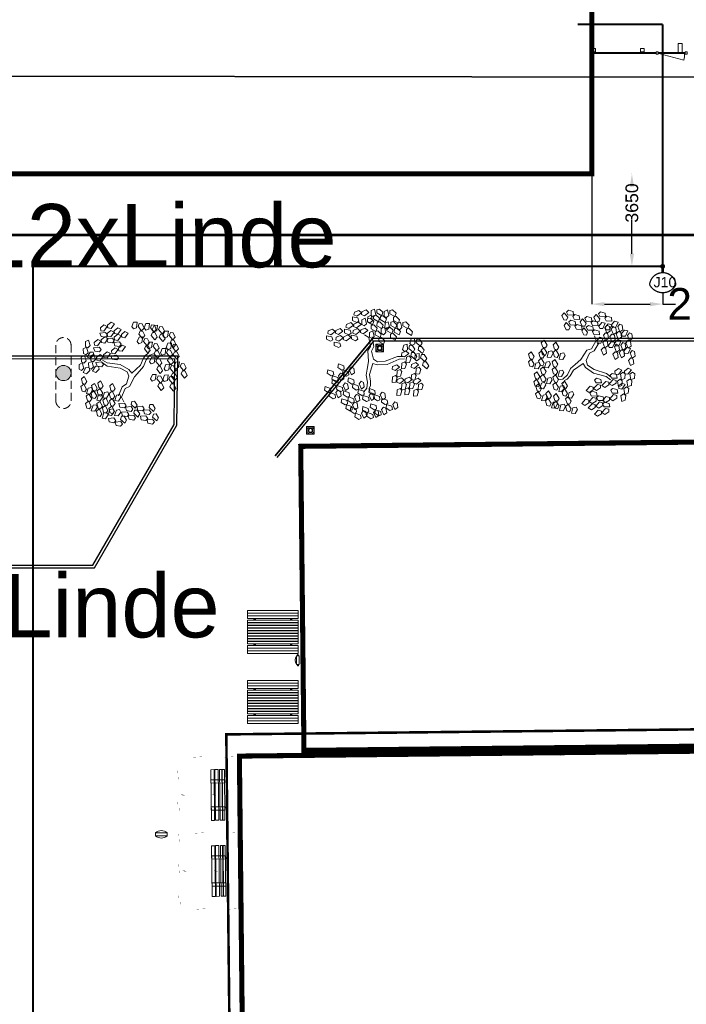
# Model space of a CAD drawing. Header units: millimetres. Extents: x 747415 to 1601423, y -236173 to 551995.
# Tile 328 of 549: x 1139404 to 1165717, y 124037 to 162897. Entities that reach past the tile are written whole.
import ezdxf
from ezdxf.lldxf.tags import DXFTag

# ---------------------------------------------------------------- set-up
doc = ezdxf.new("R2010")
doc.units = ezdxf.units.MM
doc.header["$LTSCALE"] = 100
doc.header["$MEASUREMENT"] = 0
doc.linetypes.add('BORDERX2', pattern=[88.9, 25.4, -12.7, 25.4, -12.7, 0, -12.7])
doc.linetypes.add('HIDDEN2', pattern=[4.7625, 3.175, -1.5875])
doc.layers.get('0').update_dxf_attribs({"linetype": 'CONTINUOUS', "lineweight": 0})
doc.layers.get('DEFPOINTS').update_dxf_attribs({"color": 6, "linetype": 'CONTINUOUS', "lineweight": 0})
for name, color, linetype, lineweight in [('T--9021_OPSTALLEN_SPEC_Rondom_gebouw_Z', 8, 'CONTINUOUS', 0), ('T--A9042_BEPLANTING', 90, 'CONTINUOUS', 0), ('T--L9020_GEBOUWEN', 252, 'CONTINUOUS', 0), ('T--L9042_BOMEN', 84, 'CONTINUOUS', 0), ('T--L9052_Hemelwaterafvoer', 130, 'HEMELWATER_AFVOER', 0), ('T--L9053_Waterleidingen', 170, 'TAP_WATER', 0), ('T--L9065_BEVEILIGING_Brandhydrant', 170, 'CONTINUOUS', 0), ('T--L9071_TERREINMEUBILAIR_Bank', 250, 'CONTINUOUS', 0), ('T--M9065_BEVEILIGING_Afsluiters', 240, 'CONTINUOUS', 0), ('T--T9042_Boomsoort', 7, 'CONTINUOUS', 0)]:
    doc.layers.add(name, color=color, linetype=linetype, lineweight=lineweight)
for name, color, linetype in [('T--L9000_PERCELEN', 4, 'BORDERX2'), ('T--L9022_OVERKAPPING_Bushokje', 7, 'HIDDEN2'), ('T--L9041_VERHARDING_Wegen', 7, 'CONTINUOUS')]:
    doc.layers.add(name, color=color, linetype=linetype)
doc.styles.get("Standard").update_dxf_attribs({"font": 'arial.ttf'})
tags = doc.linetypes.add('HEMELWATER_AFVOER', pattern='A,12.7,-5.08,["HWA",Standard,S=2.54,R=0,X=-2.54,Y=-1.27],-7.62', length=25.4).pattern_tags.tags
tags[6] = DXFTag(74, 10)
tags = doc.linetypes.add('TAP_WATER', pattern='A,12.7,-5.08,["Water",Standard,S=2.54,R=0,X=-3.81,Y=-1.27],-7.62', length=25.4).pattern_tags.tags
tags[6] = DXFTag(74, 10)
doc.dimstyles.get("Standard").update_dxf_attribs({"dimtxt": 0.18, "dimasz": 500, "dimexe": 0.18, "dimexo": 0.0625, "dimgap": 0.09, "dimtad": 0, "dimtoh": 1, "dimdec": 0, "dimzin": 0, "dimdsep": 46, "dimtxsty": 'Standard', "dimcen": 0.09, "dimadec": 0, "dimazin": 0, "dimtfac": 1, "dimtdec": 0, "dimtofl": 0, "dimtmove": 0, "dimatfit": 3, "dimfxl": 1, "dimtolj": 1, "dimtzin": 0, "dimarcsym": 0})
pattern_1 = [(45, (-999340.97948, -43272.00673), (-0.088388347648, 0.088388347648), [])]
pattern_2 = [(45, (-999340.97948, -44277.00673), (-0.088388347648, 0.088388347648), [])]
pattern_3 = [(45, (-1000780.97948, -43272.00673), (-0.088388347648, 0.088388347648), [])]
pattern_4 = [(45, (-1000780.97948, -44277.00673), (-0.088388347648, 0.088388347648), [])]

# ---------------------------------------------------------------- blocks, each defined once
blk = doc.blocks.new('FMEBLOCK8')
at = {"layer": 'T--L9000_PERCELEN', "flags": 128}
blk.add_lwpolyline([(80.41812, -10.793575), (80.19502, -11.000275), (79.98204, -11.217375), (79.7801, -11.445525), (79.59104, -11.68245), (79.41302, -11.92945), (79.24903, -12.18555), (79.097, -12.448475), (78.959, -12.719525), (78.83503, -12.9974), (78.72601, -13.280475), (78.6301, -13.5694), (78.55006, -13.86255), (78.48405, -14.159275), (78.43299, -14.458275), (78.39803, -14.760525), (78.37802, -15.0644), (78.37411, -15.3673), (78.38492, -15.6715), (78.41114, -15.9744), (78.453, -16.27535), (78.50912, -16.57435), (78.58111, -16.86945), (78.66805, -17.160325), (78.76902, -17.4473), (78.88494, -17.728425), (79.01512, -18.003375), (79.15795, -18.2715), (79.31504, -18.5315), (79.48501, -18.783375), (79.66809, -19.026475), (79.86313, -19.2595), (166.62695, -118.250275), (170.81502, -117.9893), (172.64996, -119.8535), (174.41797, -122.567575), (175.33498, -125.5644), (175.33199, -129.0783), (177.77896, -152.066525), (143.32404, -153.153325), (124.91898, -153.708425), (101.19701, -152.5394), (57.80406, -147.921475), (51.18995, -147.2393), (60.34993, -141.66945), (36.61002, -137.8793), (6.12812, -132.982525), (-32.51188, -124.855575), (-75.50601, -115.69935), (-114.67087, -107.24545), (-155.98807, -98.490275), (-201.03702, -88.701275), (-196.19989, -62.437375), (-193.60503, -48.347325), (-183.94089, 5.017675), (-169.50908, 82.338425), (-156.21094, 153.708425), (-153.35296, 153.1556), (-114.78794, 145.603575), (-60.05599, 135.1896), (5.01193, 122.717725), (7.06399, 122.391425), (22.62993, 119.480725), (65.84992, 111.274475), (165.02799, 92.078675), (199.46198, 85.381725), (201.03702, 84.815575), (195.60695, 83.9605), (187.06912, 77.793625), (170.01301, 62.10945), (164.46311, 63.005475), (108.07194, 13.410475), (86.38593, -5.380375)], close=True, dxfattribs=at)
blk = doc.blocks.new('FMEBLOCK10')
at = {"layer": 'T--L9000_PERCELEN', "flags": 128}
blk.add_lwpolyline([(-144.82893, 14.817888), (-145.02397, 15.050913), (-145.20705, 15.294013), (-145.37702, 15.545888), (-145.53411, 15.805888), (-145.67694, 16.074013), (-145.80712, 16.348963), (-145.92304, 16.630088), (-146.02401, 16.917063), (-146.11095, 17.207938), (-146.18294, 17.503038), (-146.23906, 17.802038), (-146.28092, 18.102988), (-146.30714, 18.405888), (-146.31795, 18.710088), (-146.31404, 19.012988), (-146.29403, 19.316863), (-146.25907, 19.619113), (-146.20801, 19.918113), (-146.142, 20.214838), (-146.06196, 20.507988), (-145.96605, 20.796913), (-145.85703, 21.079988), (-145.73306, 21.357863), (-145.59506, 21.628913), (-145.44303, 21.891838), (-145.27904, 22.147938), (-145.10102, 22.394938), (-144.91196, 22.631863), (-144.71002, 22.860013), (-144.49704, 23.077113), (-144.27394, 23.283813), (-138.30613, 28.697013), (-116.62012, 47.487863), (-60.22895, 97.082863), (-54.67905, 96.186838), (-37.62294, 111.871013), (-29.08511, 118.037888), (-23.65504, 118.892963), (-18.79813, 119.658013), (-9.22392, 115.908813), (-1.20911, 112.288963), (0.65504, 110.160863), (101.86102, -5.339912), (110.37999, -16.182887), (130.01394, -40.804887), (146.31795, -61.715062), (145.31699, -62.344912), (128.53504, -71.838162), (109.77095, -81.221887), (96.853, -87.145012), (86.75508, -91.497087), (65.77494, -99.458937), (35.85286, -109.074062), (-3.25703, -117.914062), (-11.3781, -119.658012), (-17.09406, -117.515937), (-48.71308, -83.590162), (-53.87704, -83.911912), (-58.06511, -84.172887)], close=True, dxfattribs=at)
blk = doc.blocks.new('*D99')
at = {"layer": 'DEFPOINTS', "color": 0, "transparency": 16777216}
for p in [(1163570, 156813), (1163570, 156813), (1163596, 153163)]:
    blk.add_point(p, dxfattribs=at)
at = {"layer": 'T--M9065_BEVEILIGING_Afsluiters', "color": 0, "lineweight": -2, "transparency": 16777216}
for p, q in [((1163571, 156813), (1163571, 156813)), ((1163570, 156313), (1163570, 156313)), ((1163570, 153663), (1163570, 155013)), ((1163596, 153163), (1163570, 153163))]:
    blk.add_line(p, q, dxfattribs=at)
at = {"layer": 'T--M9065_BEVEILIGING_Afsluiters', "color": 0, "transparency": 16777216}
for points in [[(1163487, 156313), (1163654, 156313), (1163570, 156813)], [(1163487, 153663), (1163654, 153663), (1163570, 153163)]]:
    blk.add_solid(points, dxfattribs=at)
at = {"layer": 'T--M9065_BEVEILIGING_Afsluiters', "color": 0, "lineweight": 0, "transparency": 16777216, "insert": (1163570, 155663), "char_height": 500, "attachment_point": 5, "rotation": 90}
blk.add_mtext('\\A1;3650', dxfattribs=at)
blk = doc.blocks.new('*D100')
at = {"layer": 'DEFPOINTS', "color": 0, "transparency": 16777216}
for p in [(1161987, 156813), (1164787, 152121), (1164787, 151672)]:
    blk.add_point(p, dxfattribs=at)
at = {"layer": 'T--M9065_BEVEILIGING_Afsluiters', "color": 0, "lineweight": -2, "transparency": 16777216}
for p, q in [((1161987, 156813), (1161987, 151672)), ((1164787, 152121), (1164787, 151672)), ((1162487, 151672), (1164287, 151672)), ((1164787, 151672), (1165287, 151672))]:
    blk.add_line(p, q, dxfattribs=at)
at = {"layer": 'T--M9065_BEVEILIGING_Afsluiters', "color": 0, "transparency": 16777216}
for points in [[(1162487, 151755), (1162487, 151588), (1161987, 151672)], [(1164287, 151755), (1164287, 151588), (1164787, 151672)]]:
    blk.add_solid(points, dxfattribs=at)
at = {"layer": 'T--M9065_BEVEILIGING_Afsluiters', "color": 0, "lineweight": 0, "transparency": 16777216, "insert": (1166912, 151672), "char_height": 1250, "attachment_point": 5}
blk.add_mtext('\\A1;2800', dxfattribs=at)
blk = doc.blocks.new('L', base_point=(1.368, 0.591))
for p, q in [((1.281, 0.65), (1.312, 0.675)), ((1.294, 0.6), (1.281, 0.65)), ((1.312, 0.675), (1.342, 0.621)), ((1.275, 0.567), (1.306, 0.592)), ((1.288, 0.517), (1.275, 0.567)), ((1.322, 0.591), (1.294, 0.6)), ((1.306, 0.592), (1.336, 0.538)), ((1.342, 0.621), (1.322, 0.591)), ((1.337, 0.489), (1.356, 0.548)), ((1.356, 0.548), (1.391, 0.554)), ((1.391, 0.554), (1.404, 0.527)), ((1.317, 0.508), (1.288, 0.517)), ((1.336, 0.538), (1.317, 0.508)), ((1.376, 0.484), (1.337, 0.489)), ((1.404, 0.527), (1.376, 0.484))]:
    blk.add_line(p, q)
blk = doc.blocks.new('boom40')
for p, q in [((1284, 1530), (1366, 1774)), ((-1946, 554), (-2339, 820)), ((-1946, 798), (-2318, 1020)), ((-911, 665), (-1946, 798)), ((683, 621), (890, 1109)), ((890, 1109), (1076, 1397)), ((932, 510), (1118, 1042)), ((1076, 1397), (1284, 1530)), ((1118, 1042), (1428, 1419)), ((1428, 1419), (1780, 1530)), ((-932, 377), (-1946, 554)), ((-372, 89), (-932, 377)), ((-228, 288), (-911, 665)), ((-228, -244), (-372, 89)), ((0, 0), (-228, 288)), ((0, 0), (683, 621)), ((207, -289), (600, 155)), ((600, 155), (932, 510)), ((-228, -244), (-414, -865)), ((207, -289), (-186, -1065)), ((-766, -1087), (-1056, -1797)), ((-538, -1220), (-807, -1907)), ((-414, -865), (-766, -1087)), ((-186, -1065), (-538, -1220)), ((-807, -1907), (-642, -2262))]:
    blk.add_line(p, q)
for p, xscale, yscale, zscale, rotation in [((-1759, 3260), 7200.000000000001, 7200.000000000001, 7200.000000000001, 295.0165150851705), ((331, 3260), 7199.999999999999, 7199.999999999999, 7199.999999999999, 190.1248425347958), ((1304, 3149), 7199.999999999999, 7199.999999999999, 7199.999999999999, 190.1248425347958), ((1945, 3016), 7199.999999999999, 7199.999999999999, 7199.999999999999, 190.1248425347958), ((-1221, 2816), 7200.000000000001, 7200.000000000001, 7200.000000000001, 295.0165150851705), ((-662, 2528), 7200.000000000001, 7200.000000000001, 7200.000000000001, 295.0165150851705), ((2794, 2550), 7199.999999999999, 7199.999999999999, 7199.999999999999, 190.1248425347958), ((-3146, 1930), 7199.999999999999, 7199.999999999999, 7199.999999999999, 347.8021081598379), ((-2256, 2107), 7200.000000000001, 7200.000000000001, 7200.000000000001, 295.0165150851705), ((766, 2084), 7199.999999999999, 7199.999999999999, 7199.999999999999, 190.1248425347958), ((1532, 1685), 7199.999999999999, 7199.999999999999, 7199.999999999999, 190.1248425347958), ((3043, 1619), 7199.999999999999, 7199.999999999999, 7199.999999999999, 190.1248425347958), ((-2070, 931), 7200.000000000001, 7200.000000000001, 7200.000000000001, 295.0165150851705), ((-890, 1463), 7200.000000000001, 7200.000000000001, 7200.000000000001, 295.0165150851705), ((2587, 1175), 7199.999999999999, 7199.999999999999, 7199.999999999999, 190.1248425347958), ((-3477, 710), 7199.999999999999, 7199.999999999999, 7199.999999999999, 347.8021081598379), ((-2732, 820), 7199.999999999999, 7199.999999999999, 7199.999999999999, 347.8021081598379), ((1739, 488), 7199.999999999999, 7199.999999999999, 7199.999999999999, 190.1248425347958), ((2877, -67), 7199.999999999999, 7199.999999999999, 7199.999999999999, 190.1248425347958), ((3663, 110), 7199.999999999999, 7199.999999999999, 7199.999999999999, 190.1248425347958), ((1821, -865), 7199.999999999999, 7199.999999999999, 7199.999999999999, 190.1248425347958), ((2773, -910), 7199.999999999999, 7199.999999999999, 7199.999999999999, 190.1248425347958), ((-310, -2284), 7200.000000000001, 7200.000000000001, 7200.000000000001, 66.16076666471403), ((1118, -2528), 7200.000000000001, 7200.000000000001, 7200.000000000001, 66.16076666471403), ((-1138, -3460), 7200.000000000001, 7200.000000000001, 7200.000000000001, 66.16076666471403), ((-103, -2971), 7200.000000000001, 7200.000000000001, 7200.000000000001, 66.16076666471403), ((1387, -3282), 7200.000000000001, 7200.000000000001, 7200.000000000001, 66.16076666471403)]:
    blk.add_blockref('L', p, dxfattribs=dict(xscale=xscale, yscale=yscale, zscale=zscale, rotation=rotation))
at = {"xscale": 7200, "yscale": 7200, "zscale": 7200}
for p in [(-3353, -887), (-2070, -1220), (-2546, -1419), (-1118, -1441), (-2980, -2240), (-2132, -2839), (-1656, -2572), (-1138, -2617)]:
    blk.add_blockref('L', p, dxfattribs=at)
blk = doc.blocks.new('Picknicktafel 200x169')
at = {"layer": 'T--L9071_TERREINMEUBILAIR_Bank', "linetype": 'Continuous'}
h = blk.add_hatch(dxfattribs=at)
h.set_pattern_fill('ANSI31', color=256)
h.set_pattern_definition(pattern_3)
h.paths.add_polyline_path([(-1750, 1585), (-1690, 1585), (-1690, 1590), (-1750, 1590)])
h = blk.add_hatch(dxfattribs=at)
h.set_pattern_fill('ANSI31', color=256)
h.set_pattern_definition(pattern_1)
h.paths.add_polyline_path([(-310, 1585), (-250, 1585), (-250, 1590), (-310, 1590)])
h = blk.add_hatch(dxfattribs=at)
h.set_pattern_fill('ANSI31', color=256)
h.set_pattern_definition([(45, (-1000780.97948, -43377.00673), (-0.088388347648, 0.088388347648), [])])
h.paths.add_polyline_path([(-1750, 1480), (-1690, 1480), (-1690, 1485), (-1750, 1485)])
h = blk.add_hatch(dxfattribs=at)
h.set_pattern_fill('ANSI31', color=256)
h.set_pattern_definition(pattern_3)
h.paths.add_polyline_path([(-1690, 1380), (-1750, 1380), (-1750, 1315), (-1690, 1315)])
h = blk.add_hatch(dxfattribs=at)
h.set_pattern_fill('ANSI31', color=256)
h.set_pattern_definition([(45, (-1000780.97948, -43647.00673), (-0.088388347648, 0.088388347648), [])])
h.paths.add_polyline_path([(-1750, 1210), (-1690, 1210), (-1690, 1215), (-1750, 1215)])
h = blk.add_hatch(dxfattribs=at)
h.set_pattern_fill('ANSI31', color=256)
h.set_pattern_definition([(45, (-999340.97948, -43377.00673), (-0.088388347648, 0.088388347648), [])])
h.paths.add_polyline_path([(-310, 1480), (-250, 1480), (-250, 1485), (-310, 1485)])
h = blk.add_hatch(dxfattribs=at)
h.set_pattern_fill('ANSI31', color=256)
h.set_pattern_definition(pattern_1)
h.paths.add_polyline_path([(-250, 1380), (-310, 1380), (-310, 1315), (-250, 1315)])
h = blk.add_hatch(dxfattribs=at)
h.set_pattern_fill('ANSI31', color=256)
h.set_pattern_definition([(45, (-999340.97948, -43647.00673), (-0.088388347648, 0.088388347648), [])])
h.paths.add_polyline_path([(-310, 1210), (-250, 1210), (-250, 1215), (-310, 1215)])
h = blk.add_hatch(dxfattribs=at)
h.set_pattern_fill('ANSI31', color=256)
h.set_pattern_definition([(45, (-1000780.97948, -43752.00673), (-0.088388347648, 0.088388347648), [])])
h.paths.add_polyline_path([(-1750, 1105), (-1690, 1105), (-1690, 1110), (-1750, 1110)])
h = blk.add_hatch(dxfattribs=at)
h.set_pattern_fill('ANSI31', color=256)
h.set_pattern_definition([(45, (-1000780.97948, -43857.00673), (-0.088388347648, 0.088388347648), [])])
h.paths.add_polyline_path([(-1750, 1000), (-1690, 1000), (-1690, 1005), (-1750, 1005)])
h = blk.add_hatch(dxfattribs=at)
h.set_pattern_fill('ANSI31', color=256)
h.set_pattern_definition([(45, (-1000780.97948, -43962.00673), (-0.088388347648, 0.088388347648), [])])
h.paths.add_polyline_path([(-1750, 895), (-1690, 895), (-1690, 900), (-1750, 900)])
h = blk.add_hatch(dxfattribs=at)
h.set_pattern_fill('ANSI31', color=256)
h.set_pattern_definition([(45, (-1000780.97948, -44067.00673), (-0.088388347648, 0.088388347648), [])])
h.paths.add_polyline_path([(-1750, 790), (-1690, 790), (-1690, 795), (-1750, 795)])
h = blk.add_hatch(dxfattribs=at)
h.set_pattern_fill('ANSI31', color=256)
h.set_pattern_definition([(45, (-999340.97948, -43752.00673), (-0.088388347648, 0.088388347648), [])])
h.paths.add_polyline_path([(-310, 1105), (-250, 1105), (-250, 1110), (-310, 1110)])
h = blk.add_hatch(dxfattribs=at)
h.set_pattern_fill('ANSI31', color=256)
h.set_pattern_definition([(45, (-999340.97948, -43857.00673), (-0.088388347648, 0.088388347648), [])])
h.paths.add_polyline_path([(-310, 1000), (-250, 1000), (-250, 1005), (-310, 1005)])
h = blk.add_hatch(dxfattribs=at)
h.set_pattern_fill('ANSI31', color=256)
h.set_pattern_definition([(45, (-999340.97948, -43962.00673), (-0.088388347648, 0.088388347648), [])])
h.paths.add_polyline_path([(-310, 895), (-250, 895), (-250, 900), (-310, 900)])
h = blk.add_hatch(dxfattribs=at)
h.set_pattern_fill('ANSI31', color=256)
h.set_pattern_definition([(45, (-999340.97948, -44067.00673), (-0.088388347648, 0.088388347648), [])])
h.paths.add_polyline_path([(-310, 790), (-250, 790), (-250, 795), (-310, 795)])
h = blk.add_hatch(dxfattribs=at)
h.set_pattern_fill('ANSI31', color=256)
h.set_pattern_definition([(45, (-1000780.97948, -44172.00673), (-0.088388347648, 0.088388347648), [])])
h.paths.add_polyline_path([(-1750, 685), (-1690, 685), (-1690, 690), (-1750, 690)])
h = blk.add_hatch(dxfattribs=at)
h.set_pattern_fill('ANSI31', color=256)
h.set_pattern_definition(pattern_4)
h.paths.add_polyline_path([(-1750, 580), (-1690, 580), (-1690, 585), (-1750, 585)])
h = blk.add_hatch(dxfattribs=at)
h.set_pattern_fill('ANSI31', color=256)
h.set_pattern_definition([(45, (-1000780.97948, -44382.00673), (-0.088388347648, 0.088388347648), [])])
h.paths.add_polyline_path([(-1750, 475), (-1690, 475), (-1690, 480), (-1750, 480)])
h = blk.add_hatch(dxfattribs=at)
h.set_pattern_fill('ANSI31', color=256)
h.set_pattern_definition([(45, (-999340.97948, -44172.00673), (-0.088388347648, 0.088388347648), [])])
h.paths.add_polyline_path([(-310, 685), (-250, 685), (-250, 690), (-310, 690)])
h = blk.add_hatch(dxfattribs=at)
h.set_pattern_fill('ANSI31', color=256)
h.set_pattern_definition(pattern_2)
h.paths.add_polyline_path([(-310, 580), (-250, 580), (-250, 585), (-310, 585)])
h = blk.add_hatch(dxfattribs=at)
h.set_pattern_fill('ANSI31', color=256)
h.set_pattern_definition([(45, (-999340.97948, -44382.00673), (-0.088388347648, 0.088388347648), [])])
h.paths.add_polyline_path([(-310, 475), (-250, 475), (-250, 480), (-310, 480)])
h = blk.add_hatch(dxfattribs=at)
h.set_pattern_fill('ANSI31', color=256)
h.set_pattern_definition(pattern_4)
h.paths.add_polyline_path([(-1690, 375), (-1750, 375), (-1750, 310), (-1690, 310)])
h = blk.add_hatch(dxfattribs=at)
h.set_pattern_fill('ANSI31', color=256)
h.set_pattern_definition([(45, (-1000780.97948, -44652.00673), (-0.088388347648, 0.088388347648), [])])
h.paths.add_polyline_path([(-1750, 205), (-1690, 205), (-1690, 210), (-1750, 210)])
h = blk.add_hatch(dxfattribs=at)
h.set_pattern_fill('ANSI31', color=256)
h.set_pattern_definition([(45, (-1000780.97948, -44757.00673), (-0.088388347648, 0.088388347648), [])])
h.paths.add_polyline_path([(-1750, 100), (-1690, 100), (-1690, 105), (-1750, 105)])
h = blk.add_hatch(dxfattribs=at)
h.set_pattern_fill('ANSI31', color=256)
h.set_pattern_definition(pattern_2)
h.paths.add_polyline_path([(-250, 375), (-310, 375), (-310, 310), (-250, 310)])
h = blk.add_hatch(dxfattribs=at)
h.set_pattern_fill('ANSI31', color=256)
h.set_pattern_definition([(45, (-999340.97948, -44652.00673), (-0.088388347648, 0.088388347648), [])])
h.paths.add_polyline_path([(-310, 205), (-250, 205), (-250, 210), (-310, 210)])
h = blk.add_hatch(dxfattribs=at)
h.set_pattern_fill('ANSI31', color=256)
h.set_pattern_definition([(45, (-999340.97948, -44757.00673), (-0.088388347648, 0.088388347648), [])])
h.paths.add_polyline_path([(-310, 100), (-250, 100), (-250, 105), (-310, 105)])
for points in [[(-2000, 1690), (0, 1690), (0, 1590), (-2000, 1590)], [(-2000, 1585), (0, 1585), (0, 1485), (-2000, 1485)], [(-1750, 1590), (-1690, 1590), (-1690, 1585), (-1750, 1585)], [(-310, 1590), (-250, 1590), (-250, 1585), (-310, 1585)], [(-2000, 1480), (0, 1480), (0, 1380), (-2000, 1380)], [(-2000, 1315), (0, 1315), (0, 375), (-2000, 375)], [(-2000, 1315), (0, 1315), (0, 1215), (-2000, 1215)], [(-2000, 1210), (0, 1210), (0, 1110), (-2000, 1110)], [(-1750, 1485), (-1690, 1485), (-1690, 1480), (-1750, 1480)], [(-1750, 1380), (-1750, 1315), (-1690, 1315), (-1690, 1380)], [(-1750, 1215), (-1690, 1215), (-1690, 1210), (-1750, 1210)], [(-310, 1485), (-250, 1485), (-250, 1480), (-310, 1480)], [(-310, 1380), (-310, 1315), (-250, 1315), (-250, 1380)], [(-310, 1215), (-250, 1215), (-250, 1210), (-310, 1210)], [(-2000, 1105), (0, 1105), (0, 1005), (-2000, 1005)], [(-2000, 1000), (0, 1000), (0, 900), (-2000, 900)], [(-2000, 895), (0, 895), (0, 795), (-2000, 795)], [(-2000, 790), (0, 790), (0, 690), (-2000, 690)], [(-1750, 1110), (-1690, 1110), (-1690, 1105), (-1750, 1105)], [(-1750, 1005), (-1690, 1005), (-1690, 1000), (-1750, 1000)], [(-1750, 900), (-1690, 900), (-1690, 895), (-1750, 895)], [(-1750, 795), (-1690, 795), (-1690, 790), (-1750, 790)], [(-310, 1110), (-250, 1110), (-250, 1105), (-310, 1105)], [(-310, 1005), (-250, 1005), (-250, 1000), (-310, 1000)], [(-310, 900), (-250, 900), (-250, 895), (-310, 895)], [(-310, 795), (-250, 795), (-250, 790), (-310, 790)], [(-2000, 685), (0, 685), (0, 585), (-2000, 585)], [(-2000, 580), (0, 580), (0, 480), (-2000, 480)], [(-2000, 475), (0, 475), (0, 375), (-2000, 375)], [(-1750, 690), (-1690, 690), (-1690, 685), (-1750, 685)], [(-1750, 585), (-1690, 585), (-1690, 580), (-1750, 580)], [(-1750, 480), (-1690, 480), (-1690, 475), (-1750, 475)], [(-310, 690), (-250, 690), (-250, 685), (-310, 685)], [(-310, 585), (-250, 585), (-250, 580), (-310, 580)], [(-310, 480), (-250, 480), (-250, 475), (-310, 475)], [(-2000, 310), (0, 310), (0, 210), (-2000, 210)], [(-2000, 205), (0, 205), (0, 105), (-2000, 105)], [(-2000, 100), (0, 100), (0, 0), (-2000, 0)], [(-1750, 375), (-1750, 310), (-1690, 310), (-1690, 375)], [(-1750, 210), (-1690, 210), (-1690, 205), (-1750, 205)], [(-1750, 105), (-1690, 105), (-1690, 100), (-1750, 100)], [(-310, 375), (-310, 310), (-250, 310), (-250, 375)], [(-310, 210), (-250, 210), (-250, 205), (-310, 205)], [(-310, 105), (-250, 105), (-250, 100), (-310, 100)]]:
    blk.add_lwpolyline(points, close=True, dxfattribs=at)
blk = doc.blocks.new('Afvalbak')
at = {"layer": 'T--L9071_TERREINMEUBILAIR_Bank', "linetype": 'Continuous'}
blk.add_lwpolyline([(-65, 0), (65, 0), (65, -460), (-65, -460)], close=True, dxfattribs=at)
for centre, start, end in [((225.625, -230), 141.641984, 218.358016), ((-225.625, -230), 321.641984, 38.358016)]:
    blk.add_arc(centre, 370.625, start, end, dxfattribs=at)
blk = doc.blocks.new('*U331')
at = {"layer": 'T--L9071_TERREINMEUBILAIR_Bank', "linetype": 'Continuous'}
h = blk.add_hatch(color=7, dxfattribs=at)
edge = h.paths.add_edge_path()
edge.add_arc((0, 0), 300, 0, 360)
at = {"layer": 'T--L9071_TERREINMEUBILAIR_Bank', "linetype": 'HIDDEN2'}
blk.add_lwpolyline([(300, 1100, 0.414214), (0, 1400, 0.414214), (-300, 1100), (-300, -1100, 0.414214), (0, -1400, 0.414214), (300, -1100)], format="xyb", close=True, dxfattribs=at)
at = {"layer": 'T--L9071_TERREINMEUBILAIR_Bank', "color": 7, "linetype": 'Continuous'}
blk.add_circle((0, 0), 300, dxfattribs=at)
blk = doc.blocks.new('*U179')
at = {"layer": 'T--L9071_TERREINMEUBILAIR_Bank', "linetype": 'Continuous'}
for points in [[(-300, 0), (0, 0), (0, -300), (-300, -300)], [(-191, -50), (-250, -109), (-250, -191), (-191, -250), (-109, -250), (-50, -191), (-50, -109), (-109, -50)]]:
    blk.add_lwpolyline(points, close=True, dxfattribs=at)
for points in [[(-109, -50), (0, 0)], [(-50, -109), (0, 0)], [(-250, -109), (-300, 0)], [(-191, -50), (-300, 0)], [(-250, -191), (-300, -300)], [(-191, -250), (-300, -300)], [(-109, -250), (0, -300)], [(-50, -191), (0, -300)]]:
    blk.add_lwpolyline(points, dxfattribs=at)
blk.add_circle((-150, -150), 70, dxfattribs=at)

msp = doc.modelspace()

# ---------------------------------------------------------------- hatches: boundary and pattern name
at = {"layer": 'T--A9042_BEPLANTING'}
h = msp.add_hatch(dxfattribs=at)
h.set_pattern_fill('GRASS', color=256, scale=1500, style=0)
edge = h.paths.add_edge_path()
edge.add_line((1194589.183, 247525.193), (1194593.64, 247264.881))
edge.add_line((1194593.64, 247264.881), (1189597.042, 247120.843))
edge.add_line((1189597.042, 247120.843), (1179615.176, 246734.424))
edge.add_line((1179615.176, 246734.424), (1169673.169, 246260.926))
edge.add_line((1169673.169, 246260.926), (1159743.156, 245284.429))
edge.add_line((1159743.156, 245284.429), (1149794.302, 244232.037))
edge.add_line((1149794.302, 244232.037), (1139904.319, 243419.621))
edge.add_line((1139904.319, 243419.621), (1138613.747, 243325.021))
edge.add_line((1138613.747, 243325.021), (1135690.007, 243117.197))
edge.add_line((1135690.007, 243117.197), (1132771.926, 242932.503))
edge.add_line((1132771.926, 242932.503), (1129859.398, 242758.599))
edge.add_line((1129859.398, 242758.599), (1126616.556, 242566.575))
edge.add_line((1126616.556, 242566.575), (1123385.964, 242364.695))
edge.add_line((1123385.964, 242364.695), (1120184.728, 242139.833))
edge.add_line((1120184.728, 242139.833), (1117014.113, 241880.011))
edge.add_line((1117014.113, 241880.011), (1113876.289, 241570.228))
edge.add_line((1113876.289, 241570.228), (1110773.76, 241198.319))
edge.add_line((1110773.76, 241198.319), (1107692.214, 240764.72))
edge.add_line((1107692.214, 240764.72), (1104624.361, 240306.925))
edge.add_line((1104624.361, 240306.925), (1101572.465, 239835.828))
edge.add_line((1101572.465, 239835.828), (1100403.086, 239650.924))
edge.add_line((1100403.086, 239650.924), (1097780.987, 239217.99))
edge.add_line((1097780.987, 239217.99), (1095157.329, 238732.83))
edge.add_line((1095157.329, 238732.83), (1092526.922, 238274.052))
edge.add_line((1092526.922, 238274.052), (1089457.602, 237766.051))
edge.add_line((1089457.602, 237766.051), (1086388.73, 237224.846))
edge.add_line((1086388.73, 237224.846), (1083401.545, 236651.668))
edge.add_line((1083401.545, 236651.668), (1080469.385, 236024.459))
edge.add_line((1080469.385, 236024.459), (1077519.444, 235269.823))
edge.add_line((1077519.444, 235269.823), (1074567.867, 234454.498))
edge.add_line((1074567.867, 234454.498), (1071611.505, 233602.32))
edge.add_line((1071611.505, 233602.32), (1068661.406, 232725.291))
edge.add_line((1068661.406, 232725.291), (1065719.424, 231822.381))
edge.add_line((1065719.424, 231822.381), (1062684.54, 230856.109))
edge.add_line((1062684.54, 230856.109), (1059866.196, 229920.836))
edge.add_line((1059866.196, 229920.836), (1056845.381, 228880.035))
edge.add_line((1056845.381, 228880.035), (1054034.15, 227860.451))
edge.add_line((1054034.15, 227860.451), (1051908.682, 227043.859))
edge.add_line((1051908.682, 227043.859), (1051192.354, 226766.278))
edge.add_line((1051192.354, 226766.278), (1050671.69, 226564.519))
edge.add_line((1050671.69, 226564.519), (1049927.631, 226262.62))
edge.add_line((1049927.631, 226262.62), (1049070.32, 225903.54))
edge.add_line((1049070.32, 225903.54), (1048360.834, 225606.376))
edge.add_line((1048360.834, 225606.376), (1045574.185, 224396.868))
edge.add_line((1045574.185, 224396.868), (1042746.023, 223102.062))
edge.add_line((1042746.023, 223102.062), (1039916.204, 221736.561))
edge.add_line((1039916.204, 221736.561), (1037264.038, 220364.549))
edge.add_line((1037264.038, 220364.549), (1036639.036, 220037.907))
edge.add_line((1036639.036, 220037.907), (1035761.731, 219567.084))
edge.add_line((1035761.731, 219567.084), (1034455.173, 218860.02))
edge.add_line((1034455.173, 218860.02), (1031834.519, 217415.207))
edge.add_line((1031834.519, 217415.207), (1029063.532, 215837.52))
edge.add_line((1029063.532, 215837.52), (1026493.513, 214322.916))
edge.add_line((1026493.513, 214322.916), (1023661.374, 212596.81))
edge.add_line((1023661.374, 212596.81), (1021148.701, 211011.913))
edge.add_line((1021148.701, 211011.913), (1018664.489, 209394.723))
edge.add_line((1018664.489, 209394.723), (1016111.63, 207674.051))
edge.add_line((1016111.63, 207674.051), (1013541.964, 205866.676))
edge.add_line((1013541.964, 205866.676), (1011054.819, 204060.939))
edge.add_line((1011054.819, 204060.939), (1008551.61, 202180.933))
edge.add_line((1008551.61, 202180.933), (1006071.977, 200261.271))
edge.add_line((1006071.977, 200261.271), (1003623.026, 198305.877))
edge.add_line((1003623.026, 198305.877), (1001255.469, 196356.541))
edge.add_line((1001255.469, 196356.541), (998895.97, 194358.237))
edge.add_line((998895.97, 194358.237), (996592.894, 192340.973))
edge.add_line((996592.894, 192340.973), (994271.188, 190253.094))
edge.add_line((994271.188, 190253.094), (992089.799, 188232.713))
edge.add_line((992089.799, 188232.713), (989855.126, 186096.735))
edge.add_line((989855.126, 186096.735), (987565.682, 183840.779))
edge.add_line((987565.682, 183840.779), (985556.73, 181812.43))
edge.add_line((985556.73, 181812.43), (983340.235, 179499.914))
edge.add_line((983340.235, 179499.914), (981234.422, 177237.565))
edge.add_line((981234.422, 177237.565), (979162.94, 174943.215))
edge.add_line((979162.94, 174943.215), (977214.691, 172724.59))
edge.add_line((977214.691, 172724.59), (975036.892, 170165.071))
edge.add_line((975036.892, 170165.071), (973160.412, 167901.106))
edge.add_line((973160.412, 167901.106), (971300.145, 165540.186))
edge.add_line((971300.145, 165540.186), (970653.489, 164750.347))
edge.add_line((970653.489, 164750.347), (969323.906, 163031.694))
edge.add_line((969323.906, 163031.694), (967532.389, 160664.585))
edge.add_line((967532.389, 160664.585), (965620.33, 158124.446))
edge.add_line((965620.33, 158124.446), (963729.485, 155559.861))
edge.add_line((963729.485, 155559.861), (962160.024, 153368.205))
edge.add_line((962160.024, 153368.205), (960583.853, 151476.839))
edge.add_line((960583.853, 151476.839), (957868.106, 147829.141))
edge.add_line((957868.106, 147829.141), (955546.579, 144354.957))
edge.add_line((955546.579, 144354.957), (952781.766, 139999.101))
edge.add_line((952781.766, 139999.101), (950228.309, 135925.671))
edge.add_line((950228.309, 135925.671), (947689.507, 131669.07))
edge.add_line((947689.507, 131669.07), (945836.511, 128467.426))
edge.add_line((945836.511, 128467.426), (939785.242, 117718.876))
edge.add_line((939785.242, 117718.876), (930712.869, 102774.401))
edge.add_line((930712.869, 102774.401), (922173.53, 90199.799))
edge.add_arc((831492.457, 157259.067), 112782.989, 306.60619454, 323.5168236, ccw=False)
edge.add_line((898746.269, 66722.183), (906881.323, 58450.839))
edge.add_arc((1039056.702, -43733.649), 167068.849, 138.06483794, 142.29247104, ccw=False)
edge.add_line((914773.924, 67916.66), (924725.806, 83316.857))
edge.add_line((924725.806, 83316.857), (935036.865, 100427.915))
edge.add_line((935036.865, 100427.915), (938271.243, 105214.41))
edge.add_line((938271.243, 105214.41), (944567.151, 115601.153))
edge.add_line((944567.151, 115601.153), (949536.685, 124088.131))
edge.add_line((949536.685, 124088.131), (954824.472, 132626.587))
edge.add_line((954824.472, 132626.587), (959827.89, 140132.671))
edge.add_line((959827.89, 140132.671), (963059.812, 145135.12))
edge.add_line((963059.812, 145135.12), (965500.197, 148828.356))
edge.add_line((965500.197, 148828.356), (966613.361, 150562.786))
edge.add_line((966613.361, 150562.786), (968025.373, 152669.584))
edge.add_line((968025.373, 152669.584), (969925.147, 155201.552))
edge.add_line((969925.147, 155201.552), (971712.101, 157704.465))
edge.add_line((971712.101, 157704.465), (973307.285, 159791.446))
edge.add_line((973307.285, 159791.446), (974380.773, 161326.936))
edge.add_line((974380.773, 161326.936), (975513.5, 162711.848))
edge.add_line((975513.5, 162711.848), (977022.752, 164676.523))
edge.add_line((977022.752, 164676.523), (979125.989, 167160.936))
edge.add_line((979125.989, 167160.936), (980701.644, 168861.659))
edge.add_line((980701.644, 168861.659), (983077.997, 171627.505))
edge.add_line((983077.997, 171627.505), (985074.319, 173856.029))
edge.add_line((985074.319, 173856.029), (986909.132, 175828.505))
edge.add_line((986909.132, 175828.505), (989063.699, 178159.256))
edge.add_line((989063.699, 178159.256), (991154.428, 180245.145))
edge.add_line((991154.428, 180245.145), (993121.205, 182057.606))
edge.add_line((993121.205, 182057.606), (995324.494, 184142.051))
edge.add_line((995324.494, 184142.051), (997280.219, 186006.612))
edge.add_line((997280.219, 186006.612), (999623.744, 188200.448))
edge.add_line((999623.744, 188200.448), (1002349.065, 190608.065))
edge.add_line((1002349.065, 190608.065), (1004754.956, 192653.066))
edge.add_line((1004754.956, 192653.066), (1007294.928, 194741.918))
edge.add_line((1007294.928, 194741.918), (1008978.786, 196161.928))
edge.add_line((1008978.786, 196161.928), (1011076.047, 197755.95))
edge.add_line((1011076.047, 197755.95), (1013065.241, 199247.814))
edge.add_line((1013065.241, 199247.814), (1015821.037, 201346.882))
edge.add_line((1015821.037, 201346.882), (1017686.716, 202722.52))
edge.add_line((1017686.716, 202722.52), (1020957.031, 204817.97))
edge.add_line((1020957.031, 204817.97), (1023228.197, 206313.401))
edge.add_line((1023228.197, 206313.401), (1026470.58, 208376.744))
edge.add_line((1026470.58, 208376.744), (1028603.548, 209658.432))
edge.add_line((1028603.548, 209658.432), (1030968.801, 211111.637))
edge.add_line((1030968.801, 211111.637), (1032974.557, 212278.47))
edge.add_line((1032974.557, 212278.47), (1034989.373, 213415.47))
edge.add_line((1034989.373, 213415.47), (1036654.679, 214452.728))
edge.add_line((1036654.679, 214452.728), (1038246.03, 215241.653))
edge.add_line((1038246.03, 215241.653), (1039948.347, 216202.761))
edge.add_line((1039948.347, 216202.761), (1041825.775, 217172.039))
edge.add_line((1041825.775, 217172.039), (1043014.131, 217759.859))
edge.add_line((1043014.131, 217759.859), (1045164.207, 218821.145))
edge.add_line((1045164.207, 218821.145), (1047341.541, 219812.404))
edge.add_line((1047341.541, 219812.404), (1050071.07, 221013.985))
edge.add_line((1050071.07, 221013.985), (1051244.22, 221490.97))
edge.add_line((1051244.22, 221490.97), (1052347.556, 221956.97))
edge.add_line((1052347.556, 221956.97), (1053649.506, 222430.47))
edge.add_line((1053649.506, 222430.47), (1054533.126, 222784.97))
edge.add_line((1054533.126, 222784.97), (1056086.056, 223306.47))
edge.add_line((1056086.056, 223306.47), (1057869.317, 223968.97))
edge.add_line((1057869.317, 223968.97), (1060574.556, 224929.97))
edge.add_line((1060574.556, 224929.97), (1063483.693, 225922.97))
edge.add_line((1063483.693, 225922.97), (1065608.903, 226631.593))
edge.add_line((1065608.903, 226631.593), (1069173.064, 227676.47))
edge.add_line((1069173.064, 227676.47), (1072281.977, 228625.637))
edge.add_line((1072281.977, 228625.637), (1075375.394, 229611.47))
edge.add_line((1075375.394, 229611.47), (1077123.927, 230119.62))
edge.add_line((1077123.927, 230119.62), (1080375.394, 230986.97))
edge.add_line((1080375.394, 230986.97), (1082892.594, 231747.063))
edge.add_line((1082892.594, 231747.063), (1087287.423, 232727.295))
edge.add_line((1087287.423, 232727.295), (1089726.851, 233304.236))
edge.add_line((1089726.851, 233304.236), (1092683.446, 233905.227))
edge.add_line((1092683.446, 233905.227), (1095564.394, 234529.046))
edge.add_line((1095564.394, 234529.046), (1098820.303, 235134.124))
edge.add_line((1098820.303, 235134.124), (1101429.17, 235680.801))
edge.add_line((1101429.17, 235680.801), (1102775.394, 235932.97))
edge.add_line((1102775.394, 235932.97), (1105482.445, 236248.973))
edge.add_line((1105482.445, 236248.973), (1107758.807, 236612.397))
edge.add_line((1107758.807, 236612.397), (1110496.735, 236978.709))
edge.add_line((1110496.735, 236978.709), (1115376.091, 237663.748))
edge.add_line((1115376.091, 237663.748), (1120160.891, 238162.648))
edge.add_line((1120160.891, 238162.648), (1122883.614, 238303.454))
edge.add_line((1122883.614, 238303.454), (1125390.669, 238461.915))
edge.add_line((1125390.669, 238461.915), (1128123.405, 238391.97))
edge.add_line((1128123.405, 238391.97), (1132768.171, 238736.47))
edge.add_line((1132768.171, 238736.47), (1135790.587, 239107.966))
edge.add_line((1135790.587, 239107.966), (1138342.94, 239481.456))
edge.add_line((1138342.94, 239481.456), (1142060.43, 239524.47))
edge.add_line((1142060.43, 239524.47), (1147419.918, 239838.053))
edge.add_line((1147419.918, 239838.053), (1152508.673, 240937.759))
edge.add_line((1152508.673, 240937.759), (1161790.445, 241405.25))
edge.add_line((1161790.445, 241405.25), (1166293.104, 242414.317))
edge.add_line((1166293.104, 242414.317), (1170003.913, 243136.47))
edge.add_line((1170003.913, 243136.47), (1182817.631, 243902.97))
edge.add_line((1182817.631, 243902.97), (1191677.387, 244103.47))
edge.add_line((1191677.387, 244103.47), (1200992.076, 244164.47))
edge.add_line((1200992.076, 244164.47), (1212315.556, 244345.47))
edge.add_line((1212315.556, 244345.47), (1212435.36, 247419.97))
edge.add_line((1212435.36, 247419.97), (1205479.36, 247503.517))
edge.add_line((1205479.36, 247503.517), (1202606.248, 247460.622))
edge.add_line((1202606.248, 247460.622), (1194593.64, 247264.881))
at = {"layer": 'T--L9065_BEVEILIGING_Brandhydrant'}
h = msp.add_hatch(color=256, dxfattribs=at)
edge = h.paths.add_edge_path()
edge.add_arc((1164787.356, 153163.053), 75, 0, 360)

# ---------------------------------------------------------------- linework, layer by layer
at = {"layer": 'T--9021_OPSTALLEN_SPEC_Rondom_gebouw_Z'}
for points in [[(1161987.356, 161763.108), (1162127.356, 161763.108), (1162127.356, 161623.108), (1161987.356, 161623.108)], [(1163907.356, 161763.108), (1164047.356, 161763.108), (1164047.356, 161623.108), (1163907.356, 161623.108)], [(1165402.356, 161608.108), (1165552.356, 161608.108), (1165552.356, 161958.108), (1165402.356, 161958.108)], [(1162047.356, 161608.108), (1162047.356, 161558.108), (1164527.356, 161558.108), (1164527.356, 161608.108)], [(1164527.356, 161623.108), (1164527.356, 161543.108), (1164607.356, 161543.108), (1164607.356, 161623.108)], [(1164657.356, 161608.108), (1164657.356, 161558.108), (1165627.356, 161558.108), (1165627.356, 161608.108)], [(1165677.356, 161623.108), (1165677.356, 161543.108), (1165757.356, 161543.108), (1165757.356, 161623.108)]]:
    msp.add_lwpolyline(points, close=True, dxfattribs=at)
for points in [[(1164607.356, 161598.108), (1164657.356, 161598.108)], [(1164607.356, 161568.108), (1164657.356, 161568.108)], [(1164632.356, 161568.108), (1165617.6, 161304.112)], [(1165627.356, 161598.108), (1165677.356, 161598.108)], [(1165627.356, 161568.108), (1165677.356, 161568.108)]]:
    msp.add_lwpolyline(points, dxfattribs=at)
msp.add_arc((1164632.356, 161568.108), 1020, 345, 0, dxfattribs=at)
at = {"layer": 'T--L9020_GEBOUWEN', "lineweight": 0}
msp.add_line((1160744.572, 133873.389), (1160845.996, 133971.945), dxfattribs=at)
at = {"layer": 'T--L9020_GEBOUWEN', "const_width": 200}
for points in [[(1103537.356, 173863.108), (1103537.356, 156813.108), (1104058.889, 156813.108), (1104058.093, 150553.664), (1108466.956, 150553.664), (1108466.159, 156813.108), (1161987.356, 156813.108), (1161987.356, 173863.108)], [(1148231.77, 119334.094), (1189349.43, 119772.782), (1189094.742, 134270.89), (1148077.077, 133833.268)]]:
    msp.add_lwpolyline(points, close=True, dxfattribs=at)
at = {"layer": 'T--L9020_GEBOUWEN', "lineweight": 0, "const_width": 200}
msp.add_lwpolyline([(1189492.586, 134475.146), (1150625.062, 134059.075), (1150497.04, 146058.392), (1171760.566, 146286.644), (1171760.566, 146286.644), (1189364.564, 146474.463)], close=True, dxfattribs=at)
at = {"layer": 'T--L9022_OVERKAPPING_Bushokje', "const_width": 1}
for points in [[(1146277.176, 133814.602), (1145577.216, 133807.135), (1145577.749, 133757.138), (1146277.709, 133764.605)], [(1145627.746, 133757.671), (1145659.213, 130807.839), (1145709.21, 130808.373), (1145677.744, 133758.205)], [(1147977.079, 133832.735), (1146277.176, 133814.602), (1146277.709, 133764.605), (1147977.613, 133782.738)], [(1147977.613, 133782.738), (1148027.61, 133783.271), (1148027.077, 133833.268), (1147977.079, 133832.735)], [(1147977.613, 133782.738), (1148009.079, 130832.906), (1148059.076, 130833.439), (1148027.61, 133783.271)], [(1146309.176, 130814.773), (1145609.216, 130807.306), (1145609.749, 130757.309), (1146309.709, 130764.775)], [(1145659.746, 130757.842), (1145691.213, 127808.01), (1145741.21, 127808.543), (1145709.743, 130758.375)], [(1148009.079, 130832.906), (1146309.176, 130814.773), (1146309.709, 130764.775), (1148009.613, 130782.909)], [(1148059.076, 130833.439), (1148059.61, 130783.442), (1148009.613, 130782.909), (1148009.079, 130832.906), (1148059.076, 130833.439)], [(1148009.613, 130782.909), (1148041.079, 127833.076), (1148091.076, 127833.61), (1148059.61, 130783.442)], [(1146341.176, 127814.943), (1145641.216, 127807.477), (1145641.749, 127757.479), (1146341.709, 127764.946)], [(1148041.079, 127833.076), (1146341.176, 127814.943), (1146341.709, 127764.946), (1148041.612, 127783.079)], [(1148091.076, 127833.61), (1148091.61, 127783.613), (1148041.612, 127783.079), (1148041.079, 127833.076), (1148091.076, 127833.61)]]:
    msp.add_lwpolyline(points, close=True, dxfattribs=at)
for points in [[(1147993.133, 132327.821), (1145693.264, 132303.288)], [(1147993.559, 132287.823), (1145693.69, 132263.29)], [(1148025.133, 129327.991), (1145725.263, 129303.458)], [(1148025.559, 129287.994), (1145725.69, 129263.46)]]:
    msp.add_lwpolyline(points, dxfattribs=at)
at = {"layer": 'T--L9041_VERHARDING_Wegen'}
for points in [[(1153341.091, 150333.108), (1149482.948, 145689.881)], [(1149482.948, 145689.881), (1153341.091, 150333.108), (1168295.35, 150333.108), (1168295.35, 146249.622)], [(1149567.553, 145619.582), (1153392.708, 150223.108), (1168185.35, 150223.108), (1168185.35, 146248.47)]]:
    msp.add_lwpolyline(points, dxfattribs=at)
for points in [[(1134860.996, 149617.249), (1134857.786, 141261.543), (1142357.786, 141261.543), (1145607.786, 146890.709), (1145641.091, 149613.108)], [(1134970.954, 149507.207), (1134967.829, 141371.543), (1142294.278, 141371.543), (1145498.146, 146920.806), (1145529.738, 149503.151)]]:
    msp.add_lwpolyline(points, close=True, dxfattribs=at)
at = {"layer": 'T--L9052_Hemelwaterafvoer', "ltscale": 2, "const_width": 100}
for points in [[(1086174.444, 130804.701), (1088349.517, 131700.534), (1118953.927, 154398.832), (1225670.756, 154398.832)], [(1189154.232, 119770.699), (1188535.122, 119301.618), (1147729.019, 118866.254), (1147560.19, 134690.33), (1189018.794, 135132.656), (1189368.824, 134583.832)]]:
    msp.add_lwpolyline(points, dxfattribs=at)
at = {"layer": 'T--L9053_Waterleidingen', "lineweight": 0, "ltscale": 2, "const_width": 75}
for points in [[(1161426.656, 162717.755), (1164787.356, 162717.755)], [(1164787.356, 162717.755), (1164787.356, 153163.108)], [(1139929.625, 153163.108), (1139929.625, 114881.483)], [(1139929.625, 153163.108), (1164787.356, 153163.108)]]:
    msp.add_lwpolyline(points, dxfattribs=at)
at = {"layer": 'T--L9065_BEVEILIGING_Brandhydrant', "const_width": 100}
msp.add_lwpolyline([(1164787.356, 153163.108), (1164787.374, 152913.108)], dxfattribs=at)
at = {"layer": 'T--L9065_BEVEILIGING_Brandhydrant', "const_width": 50}
msp.add_lwpolyline([(1165305.914, 152438.782, 0.914733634), (1164268.834, 152438.782, 0.608265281)], format="xyb", close=True, dxfattribs=at)
at = {"layer": 'T--L9065_BEVEILIGING_Brandhydrant'}
msp.add_circle((1164787.356, 153163.053), 75, dxfattribs=at)
at = {"layer": 'T--L9071_TERREINMEUBILAIR_Bank'}
for points in [[(1150336.122, 137787.688), (1150433.622, 137787.688), (1150433.622, 137442.688), (1150336.122, 137442.688)], [(1147099.064, 131298.225), (1147077.731, 133298.112), (1146947.738, 133296.725), (1146969.072, 131296.839)], [(1147259.055, 131299.932), (1147237.722, 133299.818), (1147107.729, 133298.432), (1147129.062, 131298.545)], [(1147404.047, 131301.479), (1147382.714, 133301.365), (1147297.718, 133300.458), (1147319.052, 131300.572)], [(1147504.041, 131302.545), (1147482.708, 133302.432), (1147397.713, 133301.525), (1147419.046, 131301.639)], [(1147503.36, 132772.622), (1147501.974, 132902.614), (1146952.005, 132896.748), (1146953.392, 132766.755)], [(1147514.774, 131702.683), (1147513.387, 131832.675), (1146963.418, 131826.809), (1146964.805, 131696.816)], [(1147131.064, 128298.396), (1147109.731, 130298.282), (1146979.738, 130296.896), (1147001.071, 128297.01)], [(1147291.055, 128300.103), (1147269.722, 130299.989), (1147139.729, 130298.602), (1147161.062, 128298.716)], [(1147436.047, 128301.649), (1147414.713, 130301.536), (1147329.718, 130300.629), (1147351.051, 128300.743)], [(1147536.041, 128302.716), (1147514.708, 130302.602), (1147429.713, 130301.696), (1147451.046, 128301.809)], [(1147535.36, 129772.793), (1147533.973, 129902.785), (1146984.005, 129896.918), (1146985.391, 129766.926)], [(1147546.773, 128702.853), (1147545.387, 128832.846), (1146995.418, 128826.979), (1146996.805, 128696.987)]]:
    msp.add_lwpolyline(points, close=True, dxfattribs=at)
for centre in [(1150387.929, 137813.43), (1150385.596, 137416.957)]:
    msp.add_circle(centre, 25.741, dxfattribs=at)
msp.add_arc((1150554.09, 137615.188), 277.969, 141.641984, 218.3580161, dxfattribs=at)

# ---------------------------------------------------------------- block references
at = {"layer": 'T--L9000_PERCELEN', "xscale": 1000.000000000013, "yscale": 1000.000000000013, "zscale": 1000.000000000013, "rotation": 228.6878301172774}
for name, p in [('FMEBLOCK8', (1261816.557, 207860.941)), ('FMEBLOCK10', (1087887.23, 61585.928))]:
    msp.add_blockref(name, p, dxfattribs=at)
at = {"layer": 'T--L9042_BOMEN', "linetype": 'Continuous'}
for p, xscale, yscale, rotation in [((1153341.091, 149333.108), 0.5000000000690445, 0.5000000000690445, 211.6797668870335), ((1161639.638, 149333.108), 0.4999999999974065, 0.4999999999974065, 173.0079281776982)]:
    msp.add_blockref('boom40', p, dxfattribs=dict(at, xscale=xscale, yscale=yscale, rotation=rotation))
at = {"layer": 'T--L9042_BOMEN', "linetype": 'Continuous', "xscale": 0.5, "yscale": 0.5}
msp.add_blockref('boom40', (1143831.431, 148952.024), dxfattribs=at)
at = {"layer": 'T--L9071_TERREINMEUBILAIR_Bank'}
for name, p, rotation in [('*U331', (1141131.431, 148952.024), 180), ('*U179', (1153763.244, 150086.078), 359.9266564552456), ('*U179', (1151031.873, 146836.172), 359.9266564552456), ('Afvalbak', (1145225.045, 130745.569), 270)]:
    msp.add_blockref(name, p, dxfattribs=dict(at, rotation=rotation))
for p in [(1150399.257, 137886.188), (1150399.257, 135124.435)]:
    msp.add_blockref('Picknicktafel 200x169', p, dxfattribs=at)

# ---------------------------------------------------------------- texts
at = {"layer": 'T--L9065_BEVEILIGING_Brandhydrant'}
msp.add_text('J10', height=400, dxfattribs=at).set_placement((1164423.656, 152337.755))
at = {"layer": 'T--T9042_Boomsoort'}
for s, p in [('12xLinde', (1137741.134, 153122.951)), ('2xLinde', (1135068.443, 138517.965))]:
    msp.add_text(s, height=2500, dxfattribs=at).set_placement(p)

# ---------------------------------------------------------------- dimensions: what is measured, and where the dimension line sits
at = {"layer": 'T--M9065_BEVEILIGING_Afsluiters', "color": 5, "lineweight": 0}
dim = msp.add_linear_dim(base=(1164787.356, 151671.755), p1=(1161987.356, 156813.108), p2=(1164787.356, 152120.755), dimstyle='Standard', dxfattribs=at)
dim.commit()
dim.dimension.update_dxf_attribs({"geometry": '*D100', "text_midpoint": (1166912.446, 151671.755)})
dim = msp.add_linear_dim(base=(1163570.465, 156813.108), p1=(1163595.656, 153163.108), p2=(1163570.465, 156813.108), angle=90, dimstyle='Standard', override={"dimtad": 0, "dimjust": 2, "dimtih": 0, "dimtoh": 1}, dxfattribs=at)
dim.commit()
dim.dimension.update_dxf_attribs({"geometry": '*D99', "text_midpoint": (1163570.465, 155662.928)})

doc.saveas('drawing.dxf')
